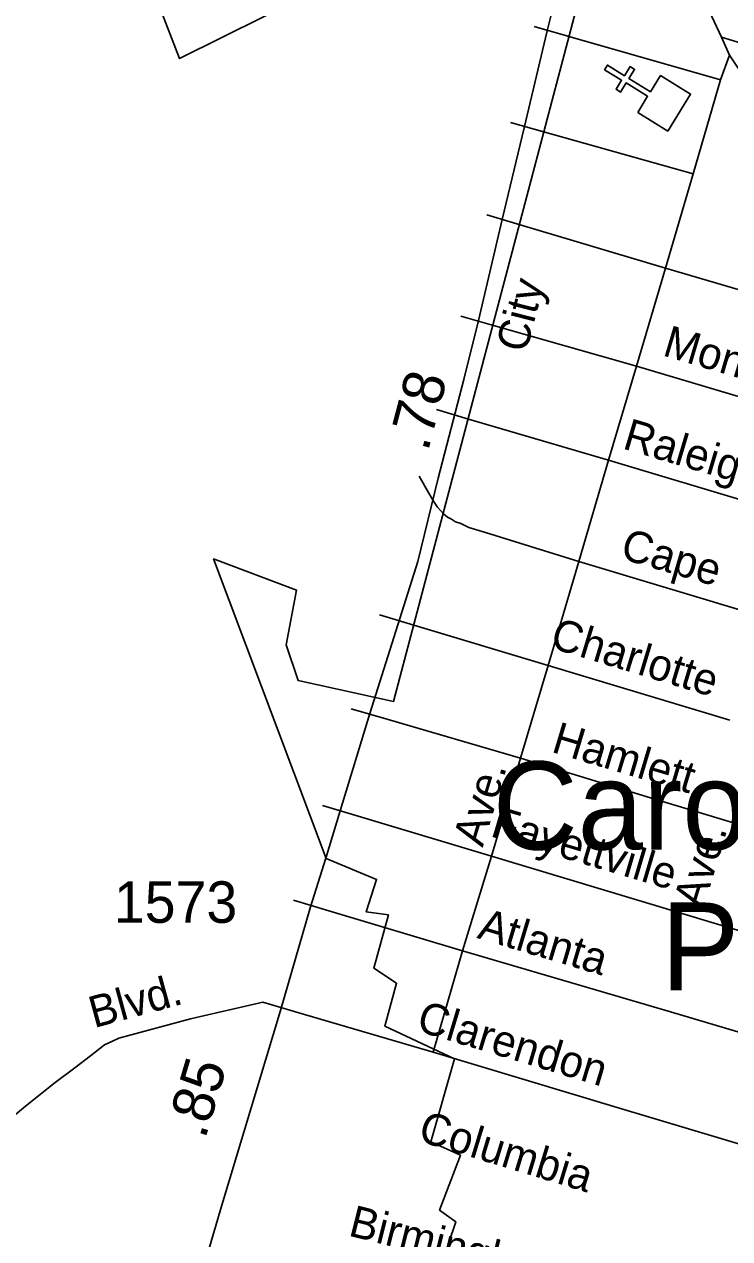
# Model space of a CAD drawing. Extents: x 2290055 to 2389491, y 66597 to 237875.
# Drawn here: x 2330030 to 2332155, y 104033 to 107689 of the extents above; entities that cross this region are included whole.
import ezdxf

# ---------------------------------------------------------------- set-up
doc = ezdxf.new("R2010")
doc.units = 0
for name, color, linetype in [('Exist Boundary Political City Limit New', 7, 'Continuous'), ('Exist Civil Demographics City Label', 7, 'Continuous'), ('Exist Cultural Church CELL', 7, 'Continuous'), ('Exist Road Non-System Type 51', 7, 'Continuous'), ('Exist Road Non-System Type 51 Label', 7, 'Continuous'), ('Exist Road Secondary Mileage Hundredths English Label', 7, 'Continuous'), ('Exist Road Secondary Type 51 Attributed', 7, 'Continuous'), ('Exist Road Secondary Type 51 Label', 7, 'Continuous'), ('Exist Road Secondary Type 51 Number Label', 7, 'Continuous'), ('Map Preparation Boundary City Limit Buffer Line', 7, 'Continuous')]:
    doc.layers.add(name, color=color, linetype=linetype)

msp = doc.modelspace()

# ---------------------------------------------------------------- linework, layer by layer
at = {"layer": 'Exist Boundary Political City Limit New'}
for points in [[(2331649.5, 108157.8), (2330498, 107585.9), (2330352.2, 107963.5)], [(2331286, 103953.8), (2331330.5, 104083.3), (2331281.5, 104119), (2331344, 104284.2), (2331254.8, 104324.4), (2331326.2, 104574.5), (2331116.2, 104672.8), (2331152, 104802.3), (2331083, 104847), (2331127.5, 105007.7), (2331060.5, 105016.7), (2331091.8, 105114.9), (2330940, 105177.4), (2330600.8, 106079.6), (2330850.8, 105985.8), (2330819.5, 105820.5), (2330855.2, 105713.4), (2331143, 105650.7), (2331791, 108107.9)]]:
    msp.add_lwpolyline(points, dxfattribs=at)
at = {"layer": 'Exist Cultural Church CELL'}
msp.add_lwpolyline([(2331878.2, 107424), (2331908, 107472.4), (2331843.3, 107512.5), (2331826.5, 107485.3), (2331812.9, 107493.7), (2331829.7, 107520.9), (2331778.6, 107552.6), (2331787, 107566.2), (2331838.1, 107534.5), (2331855, 107561.7), (2331868.6, 107553.3), (2331851.7, 107526.1), (2331916.5, 107486.1), (2331946.9, 107535), (2332037.4, 107479), (2331968.7, 107367.9)], close=True, dxfattribs=at)
at = {"layer": 'Exist Road Non-System Type 51'}
for p, q in [((2331566, 107682.6), (2331674.5, 107651.7)), ((2331674.5, 107651.7), (2332128, 107522.3)), ((2332155, 107596.6), (2332130.5, 107650.4)), ((2332718.5, 107472.4), (2332130.5, 107650.4)), ((2332128, 107522.3), (2332155, 107596.6)), ((2332565.8, 106974.7), (2332155, 107596.6)), ((2332045, 107239.4), (2332128, 107522.3)), ((2331495, 107393.9), (2331598.4, 107364.9)), ((2331598.4, 107364.9), (2332045, 107239.4)), ((2331961.7, 106954.5), (2332045, 107239.4)), ((2331424, 107115.1), (2331524.1, 107085.2)), ((2331524.1, 107085.2), (2331961.7, 106954.5)), ((2331874.9, 106659.6), (2331961.7, 106954.5)), ((2331961.7, 106954.5), (2332513.5, 106794.1)), ((2331345.1, 106810), (2331443.6, 106782.1)), ((2331443.6, 106782.1), (2331874.9, 106659.6)), ((2331789.9, 106376.6), (2331874.9, 106659.6)), ((2331874.9, 106659.6), (2332422.8, 106497.1)), ((2331271.8, 106529.2), (2331368.8, 106500.6)), ((2331368.8, 106500.6), (2331789.9, 106376.6)), ((2331700.8, 106071.5), (2331789.9, 106376.6)), ((2331789.9, 106376.6), (2332341.5, 106212.3)), ((2331608.1, 105758.6), (2331700.8, 106071.5)), ((2331700.8, 106071.5), (2332250.8, 105907.1)), ((2331100.6, 105911.3), (2331204, 105880.2)), ((2331204, 105880.2), (2331608.1, 105758.6)), ((2331524.9, 105479.7), (2331608.1, 105758.6)), ((2331608.1, 105758.6), (2332155.9, 105594.2)), ((2331015.3, 105628.3), (2331126.1, 105596)), ((2331126.1, 105596), (2331524.9, 105479.7)), ((2331489.9, 105360.7), (2331524.9, 105479.7)), ((2331524.9, 105479.7), (2331916.6, 105360.7)), ((2331438.1, 105184.8), (2331489.9, 105360.7)), ((2330928.3, 105337.3), (2331036.1, 105305.1)), ((2331036.1, 105305.1), (2331438.1, 105184.8)), ((2331350.9, 104899.7), (2331438.1, 105184.8)), ((2330841.4, 105052.6), (2330948.1, 105020.6)), ((2330948.1, 105020.6), (2331350.9, 104899.7)), ((2331262.2, 104594.6), (2331350.9, 104899.7)), ((2330748.5, 104745.3), (2330857, 104713.5)), ((2330857, 104713.5), (2331262.2, 104594.6))]:
    msp.add_line(p, q, dxfattribs=at)
for points in [[(2332130.5, 107650.4), (2331952.4, 108030.7), (2331727.7, 108284.4)], [(2331220, 106328.9), (2331248.6, 106277.2), (2331262.7, 106253.1), (2331275.2, 106235.2), (2331293.1, 106215.6)], [(2331293.1, 106215.6), (2331293.4, 106215.3), (2331305.3, 106205.5), (2331317.7, 106199.8), (2331329.5, 106191.7), (2331345.8, 106186.1), (2331369.9, 106174.3), (2331420, 106158.9), (2331700.8, 106071.5)], [(2331916.6, 105360.7), (2332219.6, 105268.8), (2332620.8, 105149.1)], [(2331438.1, 105184.8), (2332108.4, 104983.4), (2332533.9, 104855.8)], [(2331350.9, 104899.7), (2331977.2, 104716), (2332446.7, 104576.7)], [(2329271, 104084.1), (2329584, 104213.3), (2329802.9, 104303.4), (2329838.8, 104317.9), (2329868.8, 104330.2), (2329891.3, 104342), (2329924.6, 104356.7), (2329946.1, 104369.1), (2329970.2, 104381.2), (2329998, 104401.6), (2330034.2, 104431.9), (2330122.9, 104503.1), (2330182.6, 104547.4), (2330229.4, 104583.7), (2330271.7, 104616.6), (2330293.7, 104626.6), (2330315.6, 104637), (2330341.6, 104643.3), (2330530.9, 104695.1), (2330748.5, 104745.3)], [(2331262.2, 104594.6), (2331816.2, 104428.4), (2332353.9, 104267.8)]]:
    msp.add_lwpolyline(points, dxfattribs=at)
at = {"layer": 'Exist Road Secondary Type 51 Attributed'}
msp.add_lwpolyline([(2331660.3, 107891.2), (2331605.3, 107669.1), (2331535.9, 107377.5), (2331469.7, 107101.1), (2331399, 106797.5), (2331354.8, 106620.2), (2331276.9, 106322.6), (2331215.5, 106071.5), (2331070.8, 105614.2), (2330981.8, 105320.7), (2330938.9, 105178.7), (2330892.8, 105032.3), (2330802.3, 104720.2), (2330625.9, 104133.6), (2330536.9, 103833.2), (2330439.7, 103509.5), (2330313.8, 103089.5), (2330230.5, 102806.1), (2330094, 102319.1), (2329965.1, 101879.9)], dxfattribs=at)
at = {"layer": 'Map Preparation Boundary City Limit Buffer Line'}
for points in [[(2331649.5, 108157.8), (2330498, 107585.9), (2330352.2, 107963.5)], [(2331286, 103953.8), (2331330.5, 104083.3), (2331281.5, 104119), (2331344, 104284.2), (2331254.8, 104324.4), (2331326.2, 104574.5), (2331116.2, 104672.8), (2331152, 104802.3), (2331083, 104847), (2331127.5, 105007.7), (2331060.5, 105016.7), (2331091.8, 105114.9), (2330940, 105177.4), (2330600.8, 106079.6), (2330850.8, 105985.8), (2330819.5, 105820.5), (2330855.2, 105713.4), (2331143, 105650.7), (2331791, 108107.9)]]:
    msp.add_lwpolyline(points, dxfattribs=at)

# ---------------------------------------------------------------- texts
at = {"layer": 'Exist Civil Demographics City Label'}
for s, p in [('Carolina Beach', (2331441.6, 105204.7)), ('Pop. 5,974', (2331948.2, 104780.3))]:
    msp.add_text(s, height=265, dxfattribs=at).set_placement(p)
at = {"layer": 'Exist Road Non-System Type 51 Label'}
for s, rotation, p in [('Monroe', 343.4773, (2331949.6, 106693.1)), ('Raleigh', 343.4292, (2331829.2, 106412.8)), ('Cape', 343.6232, (2331821.8, 106082.2)), ('Charlotte', 343.1081, (2331610.3, 105813.5)), ('Hamlett', 343.2798, (2331614.8, 105499.4)), ('Ave.', 73.2122, (2331411.1, 105209.2)), ('Fayettville', 343.4658, (2331431, 105245.3)), ('Ave.', 73.2122, (2332075.3, 105022.4)), ('Atlanta', 343.3118, (2331391.6, 104938.9)), ('Blvd.', 15.2973, (2330240.4, 104666.6)), ('Clarendon', 343.1885, (2331207.7, 104660.4)), ('Columbia', 343.0165, (2331212.5, 104328.8)), ('Birmingham', 345.9047, (2331003.5, 104042.9))]:
    msp.add_text(s, height=95, rotation=rotation, dxfattribs=at).set_placement(p)
at = {"layer": 'Exist Road Secondary Mileage Hundredths English Label'}
for s, rotation, p in [('.78', 75.269, (2331246.2, 106400.2)), ('.85', 73.4454, (2330575.1, 104330.3))]:
    msp.add_text(s, height=125, rotation=rotation, dxfattribs=at).set_placement(p)
at = {"layer": 'Exist Road Secondary Type 51 Label'}
msp.add_text('City', height=95, rotation=75.7045, dxfattribs=at).set_placement((2331542.4, 106697.4))
at = {"layer": 'Exist Road Secondary Type 51 Number Label'}
msp.add_text('1573', height=125, dxfattribs=at).set_placement((2330300.1, 104984))

doc.saveas('drawing.dxf')
